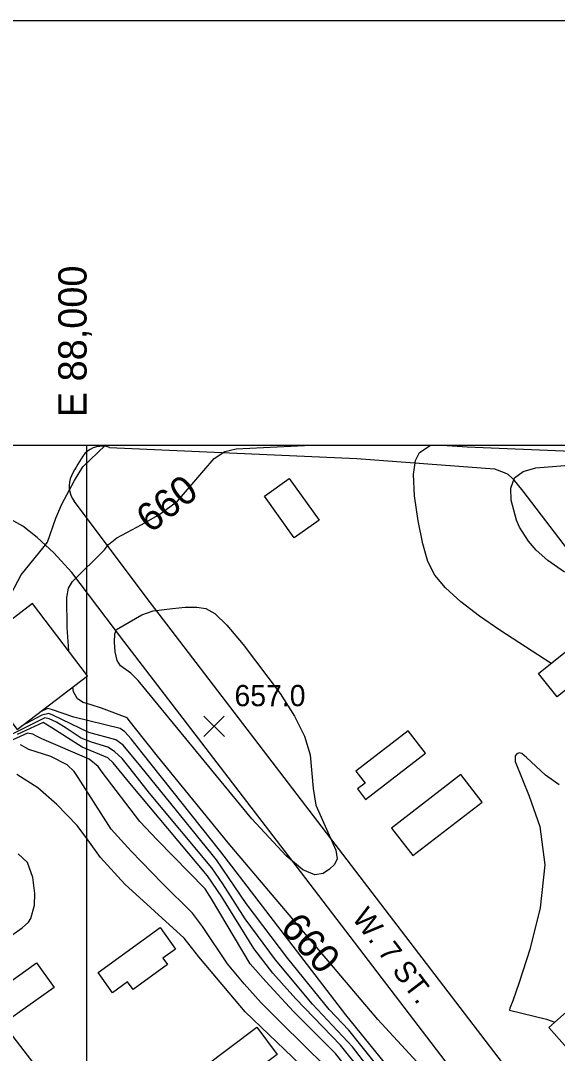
# Model space of a CAD drawing. Extents: x 79600 to 91800, y 75600 to 84400.
# Drawn here: x 87953 to 88333, y 83571 to 84300 of the extents above; entities that cross this region are included whole.
import ezdxf

# ---------------------------------------------------------------- set-up
doc = ezdxf.new("R2010")
doc.units = 0
for name, color, linetype in [('084-090$0$BLDG', 7, 'Continuous'), ('084-090$0$GRID', 7, 'Continuous'), ('084-090$0$INDEX', 7, 'Continuous'), ('084-090$0$INDXLBL', 7, 'Continuous'), ('084-090$0$INTER', 7, 'Continuous'), ('084-090$0$ROAD', 7, 'Continuous'), ('084-090$0$ROAD-NAME', 7, 'Continuous'), ('084-090$0$SPOTMARK', 7, 'Continuous'), ('084-090$0$SPOTS', 7, 'Continuous'), ('084-090$0$TI_BORDER', 7, 'Continuous')]:
    doc.layers.add(name, color=color, linetype=linetype)

# ---------------------------------------------------------------- blocks, each defined once
blk = doc.blocks.new('084-090$0$SPOTX')
at = {"layer": '084-090$0$SPOTMARK'}
for p, q in [((-0.37, 0.358), (0.351, -0.358)), ((-0.012, 0), (-0.37, -0.358)), ((-0.012, 0), (0.347, 0.358))]:
    blk.add_line(p, q, dxfattribs=at)

msp = doc.modelspace()

# ---------------------------------------------------------------- linework, layer by layer
at = {"layer": '084-090$0$BLDG'}
for points in [[(88143.22, 83976.71), (88164.32, 83947.3), (88146.8, 83934.73), (88125.7, 83964.14)], [(87912, 83850.4), (87950.95, 83799.37), (88000.76, 83837.38), (87961.82, 83888.42)], [(88376.63, 83857.98), (88332.5, 83822.63), (88319.42, 83838.96), (88363.55, 83874.31)], [(88227.37, 83798.54), (88190.38, 83770.07), (88196.84, 83761.68), (88191.37, 83757.47), (88197.09, 83750.04), (88239.55, 83782.71)], [(88264.47, 83767.62), (88215.53, 83729.85), (88230.53, 83710.41), (88279.47, 83748.18)], [(88062.94, 83644.44), (88053.91, 83637.89), (88057.15, 83633.44), (88032.97, 83615.9), (88029.03, 83621.33), (88018.38, 83613.61), (88008.08, 83627.8), (88051.94, 83659.61)], [(87977, 83617.37), (87945.52, 83594.96), (87933.18, 83612.3), (87964.66, 83634.71)], [(88360.84, 83593.34), (88363.13, 83589.16), (88371.62, 83596.66), (88355.67, 83614.7), (88326.73, 83589.11), (88339.6, 83574.55)], [(88082.2, 83560.58), (88120.3, 83589.23), (88134.7, 83570.09), (88096.6, 83541.44)]]:
    msp.add_lwpolyline(points, close=True, dxfattribs=at)
at = {"layer": '084-090$0$GRID'}
for p, q in [((90000, 84000), (85000, 84000)), ((88000, 84000), (88000, 80000))]:
    msp.add_line(p, q, dxfattribs=at)
at = {"layer": '084-090$0$INDEX'}
for points in [[(87987.37, 83854.93), (87986.33, 83871.41), (87985.95, 83892.68), (87987.29, 83899.25), (87989.96, 83903.94), (88012.67, 83926.28), (88015.38, 83930.14), (88021.27, 83934.89), (88039.1, 83944.24), (88051.86, 83951.46), (88064.24, 83960.62), (88082.79, 83982.34), (88090.23, 83990.94), (88097.63, 83995.77), (88105.76, 83997.71), (88153.99, 84000)], [(88272.4, 83522.51), (88205.74, 83594.76), (88100.12, 83719.5), (88050.21, 83780.53), (88034.53, 83800.13), (88031.07, 83804.54), (88028.6, 83807.67), (88010.43, 83814.46), (88003.32, 83816.81), (87997.64, 83818.57), (87993.5, 83821.05), (87990.69, 83825.96), (87990.22, 83829.34)], [(88187.78, 83555.81), (88175.85, 83570.61), (88146.13, 83600.4), (88126.78, 83621.57), (88115.65, 83634.06), (88088.36, 83679.96), (88083.85, 83686.88), (88049.79, 83721.58), (88037.71, 83734.45), (88011.02, 83769.4), (88008.14, 83773.35), (88001.75, 83778.42), (87968.39, 83792.81), (87964.62, 83794.85), (87962, 83796.27), (87958.17, 83796.93), (87945.33, 83791.05)], [(88334.08, 83760.42), (88324.23, 83767.13), (88311.02, 83779.81), (88307.62, 83782.59), (88305.61, 83783.09), (88304.15, 83782.35), (88302.8, 83780.84), (88302.84, 83776.8), (88312.88, 83752.5), (88320.27, 83730.87), (88323.83, 83703.98), (88320.62, 83673.51), (88313.26, 83644.04), (88305.72, 83620.91), (88301.14, 83607.9), (88299.23, 83602.64), (88298.83, 83601.25), (88324.96, 83594.88), (88330.98, 83592.87)]]:
    msp.add_lwpolyline(points, dxfattribs=at)
at = {"layer": '084-090$0$INTER'}
for points in [[(87941.72, 83873.08), (87941.71, 83873.62), (87942.46, 83883.27), (87944.12, 83890.3), (87953.81, 83908.63), (87969.99, 83928.76), (87972.43, 83931.66), (87978.27, 83948.8), (87982.48, 83958.67), (87991.42, 83975.31), (87997.35, 83984.88), (88013.06, 84000)], [(88328.43, 83846.18), (88291.99, 83869.69), (88277.77, 83879.46), (88264.51, 83889.69), (88253.65, 83899.48), (88246.19, 83908.45), (88241.29, 83918.14), (88237.65, 83930.59), (88234.32, 83946.91), (88231.82, 83964.42), (88231.02, 83979.51), (88232.43, 83989.46), (88235.2, 83995.01), (88242.84, 84000)], [(88337.7, 83910.51), (88326.07, 83918.74), (88317.76, 83926.1), (88312.31, 83932.4), (88305.98, 83942.44), (88303.78, 83947.36), (88300.09, 83961.49), (88299.77, 83969.96), (88302.33, 83977.16), (88308.67, 83981.76), (88317.59, 83984.19), (88343.84, 83986.25)], [(88383.12, 83330.03), (88365.59, 83349.22), (88360.96, 83359.26), (88357.65, 83365.65), (88286.8, 83456.55), (88274.22, 83474.66), (88207.04, 83560.01), (88185.41, 83587.25), (88171.42, 83601.83), (88142.32, 83637.82), (88112.84, 83676.57), (88091.74, 83707.38), (88038.39, 83773.36), (88025.76, 83788.42), (88020.67, 83792.22), (88001.67, 83797.25), (87976.22, 83809.55), (87973.25, 83810.69), (87968.37, 83809.56), (87954.33, 83801.95)], [(88255.98, 83508.41), (88183.23, 83598.07), (88094.91, 83713.04), (88039.37, 83783.01), (88031.61, 83792.85), (88027.12, 83797.86), (88023.75, 83800.14), (87990.89, 83808.22), (87975.29, 83813.63), (87972.32, 83814.29), (87967.88, 83812.2), (87967.71, 83812.16)], [(88197.42, 83563.19), (88187.92, 83575.32), (88159.62, 83605.59), (88133.5, 83636.9), (88112.15, 83665.74), (88096.24, 83690.49), (88088.58, 83701.71), (88044.52, 83754.62), (88030.92, 83771.96), (88025.05, 83778.9), (88019.75, 83784.03), (88014.99, 83787.05), (88003.4, 83790.44), (87996.22, 83793.32), (87985.66, 83800.47), (87978.65, 83804.76), (87973.64, 83807.09), (87970.53, 83807.64), (87947.31, 83796.19)], [(88192.98, 83559.8), (88179.44, 83576.56), (88147.82, 83609.35), (88131.66, 83627.51), (88118.15, 83644.75), (88095.51, 83681.22), (88085.41, 83696.05), (88030.62, 83761.52), (88018.83, 83775.83), (88014.98, 83779.53), (87996.81, 83786.94), (87975.53, 83800.6), (87969.34, 83804.43), (87950.95, 83795.93)], [(88178.65, 83548.81), (88169.01, 83561.34), (88137.41, 83592.25), (88123.39, 83606.47), (88111.3, 83619.89), (88099.66, 83634.04), (88081.97, 83660.41), (88074.97, 83669.72), (88053.42, 83690.96), (88031.41, 83713.6), (88017.47, 83729.2), (87994.17, 83765.68), (87991.3, 83769.91), (87986.38, 83774.52), (87974.73, 83780.35), (87959.11, 83785.44), (87953.19, 83788.68)], [(88168.6, 83541.11), (88166.21, 83545.91), (88162.18, 83552.06), (88128.69, 83584.09), (88112.08, 83600.1), (88079.31, 83639.03), (88068.98, 83652.02), (88026.96, 83690.31), (88009.88, 83709), (88000.9, 83721.58), (87993.31, 83731.61), (87979.05, 83746.61), (87965.55, 83758.23), (87950.78, 83767.79)], [(87947.07, 83654.19), (87954.54, 83659.33), (87958.98, 83663.34), (87960.58, 83665.89), (87963.2, 83675.32), (87963.34, 83683.74), (87961.96, 83694.87), (87958.34, 83705.52), (87951.67, 83711.66)]]:
    msp.add_lwpolyline(points, dxfattribs=at)
msp.add_lwpolyline([(88031.35, 83839.13), (88023.9, 83844.53), (88021.54, 83848.18), (88020.17, 83854.19), (88019.72, 83861.14), (88020.05, 83866.96), (88021.12, 83870.19), (88039.05, 83880.51), (88047.17, 83883.2), (88060.74, 83884.97), (88069.61, 83885.74), (88077.82, 83885.94), (88084.36, 83884.97), (88090.73, 83881.29), (88099.05, 83873.16), (88110.69, 83859.59), (88136.74, 83824.97), (88146.83, 83808.95), (88153.92, 83794.64), (88158.02, 83781.61), (88160.07, 83757.72), (88161.95, 83746.04), (88176.15, 83714.35), (88177, 83708.24), (88175.11, 83704.15), (88171.6, 83700.84), (88167.21, 83697.74), (88161.27, 83696.76), (88152.73, 83700.42), (88141.12, 83710.24), (88116.85, 83736.4), (88036.46, 83834.02)], close=True, dxfattribs=at)
at = {"layer": '084-090$0$ROAD'}
for points in [[(88016.31, 83998.62), (88191, 83990.84), (88288.24, 83983.57), (88295.14, 83981), (88297.61, 83979.71), (88301.26, 83976.48), (88308.32, 83967.8), (88467.21, 83760.26), (88560.36, 83639.92)], [(88254.84, 84000), (88268.94, 83999.09), (88342.77, 83996.01), (88408.81, 83990.44), (88567.81, 83976.02), (88614.09, 83971.66), (88650.5, 83966.49), (88697.69, 83963.95), (88755.27, 83962.89), (88914.57, 83962.05), (88920.22, 83963.4), (88924.77, 83966.22), (88927.39, 83969.55), (88932.4, 83980.88), (88932.66, 83982.55), (88937.34, 83999.78)], [(87856.08, 83995.82), (87846.73, 83993.18), (87836.48, 83988.46), (87830.78, 83984.93), (87826.77, 83981.14), (87823.27, 83977.36), (87821.34, 83973.84), (87820.45, 83968.38), (87829.94, 83747.23), (87831.02, 83738.01), (87833.65, 83731.13), (87839.27, 83723.75), (87998.54, 83516.86), (88004.95, 83507.79), (88008.23, 83501.18), (88010.34, 83493.52), (88012.85, 83481.83), (88021.59, 83443.01), (88024.1, 83434.18), (88025.93, 83430.55), (88029.85, 83424.98), (88137.13, 83286.11), (88253.42, 83134.41)], [(88457.15, 83300.04), (88326.75, 83469.61), (88145.13, 83707.21), (88026.23, 83861.76), (87989.51, 83910.21), (87976.97, 83924.32), (87965.1, 83934.93), (87954.93, 83943.07), (87934.09, 83954.55), (87876.38, 83987.97)], [(88409.25, 83413.68), (88045.22, 83889), (87991.12, 83960.77)]]:
    msp.add_lwpolyline(points, dxfattribs=at)
for centre, radius, start, end in [((88011.03, 83981.85), 17.58, 72.52807, 134.1762), ((88082.41, 83933.77), 103.33, 144.03544, 154.2318), ((88004.93, 83971.18), 17.29, 154.2318, 217.00772)]:
    msp.add_arc(centre, radius, start, end, dxfattribs=at)
at = {"layer": '084-090$0$TI_BORDER'}
msp.add_lwpolyline([(84700, 84300), (91700, 84300), (91700, 79700), (84700, 79700)], close=True, dxfattribs=at)

# ---------------------------------------------------------------- block references
at = {"layer": '084-090$0$SPOTS', "xscale": 20, "yscale": 20}
msp.add_blockref('084-090$0$SPOTX', (88090.38, 83801.77), dxfattribs=at)

# ---------------------------------------------------------------- texts
at = {"layer": '084-090$0$GRID'}
msp.add_text('E 88,000', height=20, rotation=90, dxfattribs=at).set_placement((88000, 84020))
at = {"layer": '084-090$0$INDXLBL'}
for rotation, p in [(37.86394, (88045.11, 83937.52)), (311.83151, (88136.13, 83658.76))]:
    msp.add_text('660', height=20, rotation=rotation, dxfattribs=at).set_placement(p)
at = {"layer": '084-090$0$ROAD-NAME'}
msp.add_text('W. 7 ST.', height=15, rotation=307.39313, dxfattribs=at).set_placement((88186.99, 83666.33))
at = {"layer": '084-090$0$SPOTS'}
msp.add_text('657.0', height=15, dxfattribs=at).set_placement((88104.53, 83815.91))

doc.saveas('drawing.dxf')
